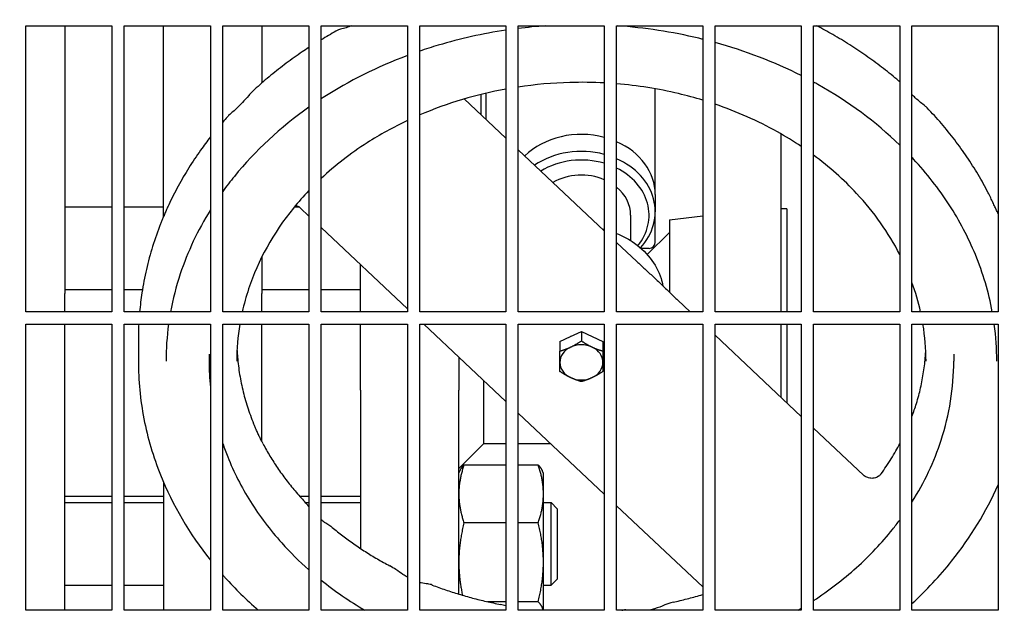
# Model space of a CAD drawing. Header units: inches. Extents: x 36 to 1719, y -84 to 1122.
# Tile 558 of 571: x 1057 to 1067, y 867.6 to 873.67. Entities that reach past the tile are written whole.
import ezdxf

# ---------------------------------------------------------------- set-up
doc = ezdxf.new("R2010")
doc.units = ezdxf.units.IN
doc.header["$LTSCALE"] = 48
doc.header["$MEASUREMENT"] = 0
doc.layers.add('Dimension (ANSI)', color=7, linetype='Continuous', lineweight=25)
doc.layers.add('Visible (ANSI)', color=7, linetype='Continuous', lineweight=30)
doc.styles.add('Note Text (ANSI)', font='tahoma.ttf')
doc.dimstyles.new('Architectural (ANSI)', dxfattribs={"dimscale": 48, "dimtxt": 0.125, "dimasz": 0.098425, "dimexe": 0.125, "dimexo": 0.0625, "dimgap": 0.031496, "dimtad": 0, "dimtih": 1, "dimtoh": 1, "dimdec": 4, "dimrnd": 1e-08, "dimzin": 3, "dimdsep": 46, "dimlunit": 4, "dimtxsty": 'Note Text (ANSI)', "dimcen": 0.09, "dimdle": 0.393701, "dimclrd": 256, "dimclre": 256, "dimclrt": 256, "dimadec": 0, "dimazin": 3, "dimtfac": 0.96, "dimtofl": 0, "dimtmove": 0, "dimatfit": 3, "dimfxl": 1, "dimfrac": 2, "dimtolj": 1, "dimtzin": 12, "dimlwd": -1, "dimlwe": -1, "dimarcsym": 0})

# ---------------------------------------------------------------- blocks, each defined once
blk = doc.blocks.new('*D17')
at = {"layer": 'Defpoints', "color": 0, "transparency": 16777216}
for p in [(1035.918, 896.491), (1035.918, 760.491), (1124.12, 760.491)]:
    blk.add_point(p, dxfattribs=at)
at = {"layer": 'Dimension (ANSI)', "transparency": 16777216}
for p, q in [((1038.918, 896.491), (1130.12, 896.491)), ((1124.12, 891.767), (1124.12, 835.013)), ((1124.12, 765.216), (1124.12, 825.97)), ((1038.918, 760.491), (1130.12, 760.491))]:
    blk.add_line(p, q, dxfattribs=at)
for points in [[(1123.332, 891.767), (1124.907, 891.767), (1124.12, 896.491)], [(1123.332, 765.216), (1124.907, 765.216), (1124.12, 760.491)]]:
    blk.add_solid(points, dxfattribs=at)
at = {"layer": 'Dimension (ANSI)', "transparency": 16777216, "insert": (1114.021, 833.501), "char_height": 6, "attachment_point": 1, "style": 'Note Text (ANSI)'}
blk.add_mtext('\\A1;11\'-4"', dxfattribs=at)

msp = doc.modelspace()

# ---------------------------------------------------------------- linework, layer by layer
at = {"layer": 'Visible (ANSI)'}
for p, q in [((1057.06018, 870.6964), (1057.06018, 873.60265)), ((1057.06018, 873.60265), (1057.93518, 873.60265)), ((1057.45768, 873.60265), (1057.45768, 871.68181)), ((1057.93518, 873.60265), (1057.93518, 870.6964)), ((1058.06018, 870.6964), (1058.06018, 873.60265)), ((1058.06018, 873.60265), (1058.93518, 873.60265)), ((1058.45768, 871.68181), (1058.45768, 873.60265)), ((1058.93518, 873.60265), (1058.93518, 870.6964)), ((1059.06018, 870.6964), (1059.06018, 873.60265)), ((1059.06018, 873.60265), (1059.93518, 873.60265)), ((1059.45768, 873.60265), (1059.45768, 873.02273)), ((1059.93518, 873.60265), (1059.93518, 870.6964)), ((1060.06018, 870.6964), (1060.06018, 873.60265)), ((1060.06018, 873.60265), (1060.93518, 873.60265)), ((1060.93518, 873.60265), (1060.93518, 870.6964)), ((1061.06018, 870.6964), (1061.06018, 873.60265)), ((1061.06018, 873.60265), (1061.93518, 873.60265)), ((1061.93518, 873.60265), (1061.93518, 870.6964)), ((1062.06018, 870.6964), (1062.06018, 873.60265)), ((1062.06018, 873.60265), (1062.93518, 873.60265)), ((1062.93518, 873.60265), (1062.93518, 870.6964)), ((1063.06018, 870.6964), (1063.06018, 873.60265)), ((1063.06018, 873.60265), (1063.93518, 873.60265)), ((1063.93518, 873.60265), (1063.93518, 870.6964)), ((1064.06018, 870.6964), (1064.06018, 873.60265)), ((1064.06018, 873.60265), (1064.93518, 873.60265)), ((1064.93518, 873.60265), (1064.93518, 870.6964)), ((1065.06018, 870.6964), (1065.06018, 873.60265)), ((1065.06018, 873.60265), (1065.93518, 873.60265)), ((1065.93518, 873.60265), (1065.93518, 870.6964)), ((1066.06018, 870.6964), (1066.06018, 873.60265)), ((1066.06018, 873.60265), (1066.93518, 873.60265)), ((1066.93518, 873.60265), (1066.93518, 870.6964)), ((1061.68468, 872.69705), (1061.68468, 872.90591)), ((1061.73268, 872.91744), (1061.73268, 872.65182)), ((1063.45268, 872.5266), (1063.45268, 872.96269)), ((1061.51236, 872.85944), (1061.93518, 872.46099)), ((1063.45268, 871.88742), (1063.45268, 872.5266)), ((1064.72768, 872.50547), (1064.72768, 870.6964)), ((1062.06018, 872.3432), (1062.93518, 871.51864)), ((1063.45268, 871.88742), (1063.45268, 871.71413)), ((1057.45768, 871.76334), (1057.93518, 871.76334)), ((1058.06018, 871.76334), (1058.45768, 871.76334)), ((1059.78862, 871.76334), (1059.8329, 871.76334)), ((1059.85047, 871.75009), (1059.93518, 871.67026)), ((1063.45268, 871.40419), (1063.45268, 871.71413)), ((1064.78768, 871.7439), (1064.72768, 871.7439)), ((1064.78768, 871.7439), (1064.78768, 870.6964)), ((1057.45768, 871.68181), (1057.45768, 870.88393)), ((1058.45768, 871.66154), (1058.45768, 871.68181)), ((1063.20268, 871.67802), (1063.20268, 871.42077)), ((1063.59768, 871.63224), (1063.93518, 871.67368)), ((1063.59768, 871.63224), (1063.59768, 870.89577)), ((1060.06018, 871.55246), (1060.93518, 870.7279)), ((1063.37205, 871.27826), (1063.59768, 871.5039)), ((1063.06018, 871.40084), (1063.26406, 871.20872)), ((1063.39018, 871.34169), (1063.30851, 871.34169)), ((1059.45768, 871.25565), (1059.45768, 870.88393)), ((1060.45768, 870.6964), (1060.45768, 871.17788)), ((1057.45768, 870.92334), (1057.93518, 870.92334)), ((1058.06018, 870.92334), (1058.24432, 870.92334)), ((1059.45768, 870.92334), (1059.93518, 870.92334)), ((1060.06018, 870.92334), (1060.45768, 870.92334)), ((1057.45768, 870.6964), (1057.45768, 870.88393)), ((1059.45768, 870.6964), (1059.45768, 870.88393)), ((1063.68275, 870.81416), (1063.80772, 870.6964)), ((1057.93518, 870.6964), (1057.06018, 870.6964)), ((1058.93518, 870.6964), (1058.06018, 870.6964)), ((1059.93518, 870.6964), (1059.06018, 870.6964)), ((1060.93518, 870.6964), (1060.06018, 870.6964)), ((1061.93518, 870.6964), (1061.06018, 870.6964)), ((1062.93518, 870.6964), (1062.06018, 870.6964)), ((1063.93518, 870.6964), (1063.06018, 870.6964)), ((1064.93518, 870.6964), (1064.06018, 870.6964)), ((1065.93518, 870.6964), (1065.06018, 870.6964)), ((1066.93518, 870.6964), (1066.06018, 870.6964)), ((1057.06018, 867.66515), (1057.06018, 870.5714)), ((1057.06018, 870.5714), (1057.93518, 870.5714)), ((1057.45768, 867.66515), (1057.45768, 870.5714)), ((1057.93518, 870.5714), (1057.93518, 867.66515)), ((1058.06018, 867.66515), (1058.06018, 870.5714)), ((1058.06018, 870.5714), (1058.93518, 870.5714)), ((1058.93518, 870.5714), (1058.93518, 867.66515)), ((1059.06018, 867.66515), (1059.06018, 870.5714)), ((1059.06018, 870.5714), (1059.93518, 870.5714)), ((1059.45768, 869.37782), (1059.45768, 870.5714)), ((1059.93518, 870.5714), (1059.93518, 867.66515)), ((1060.06018, 867.66515), (1060.06018, 870.5714)), ((1060.06018, 870.5714), (1060.93518, 870.5714)), ((1060.45768, 869.89902), (1060.45768, 870.5714)), ((1060.93518, 870.5714), (1060.93518, 867.66515)), ((1061.06018, 867.66515), (1061.06018, 870.5714)), ((1061.06018, 870.5714), (1061.93518, 870.5714)), ((1061.10126, 870.5714), (1061.93518, 869.78555)), ((1061.93518, 870.5714), (1061.93518, 867.66515)), ((1062.06018, 867.66515), (1062.06018, 870.5714)), ((1062.06018, 870.5714), (1062.93518, 870.5714)), ((1062.93518, 870.5714), (1062.93518, 867.66515)), ((1063.06018, 867.66515), (1063.06018, 870.5714)), ((1063.06018, 870.5714), (1063.93518, 870.5714)), ((1063.93518, 870.5714), (1063.93518, 867.66515)), ((1064.06018, 867.66515), (1064.06018, 870.5714)), ((1064.06018, 870.5714), (1064.93518, 870.5714)), ((1064.72768, 870.5714), (1064.72768, 869.82946)), ((1064.78768, 870.5714), (1064.78768, 869.77292)), ((1064.93518, 870.5714), (1064.93518, 867.66515)), ((1065.06018, 867.66515), (1065.06018, 870.5714)), ((1065.06018, 870.5714), (1065.93518, 870.5714)), ((1065.93518, 870.5714), (1065.93518, 867.66515)), ((1066.06018, 867.66515), (1066.06018, 870.5714)), ((1066.06018, 870.5714), (1066.93518, 870.5714)), ((1066.93518, 870.5714), (1066.93518, 867.66515)), ((1058.20268, 870.41115), (1058.20268, 870.19454)), ((1062.48368, 870.39491), (1062.59318, 870.44652)), ((1062.59318, 870.44652), (1062.70268, 870.49813)), ((1062.70268, 870.49813), (1062.81218, 870.44652)), ((1062.70268, 870.49813), (1062.70268, 870.40083)), ((1062.81218, 870.44652), (1062.92168, 870.39491)), ((1064.06018, 870.45849), (1064.93518, 869.63392)), ((1062.48368, 870.39491), (1062.48368, 870.29762)), ((1062.92168, 870.39491), (1062.92168, 870.29762)), ((1058.92143, 870.26675), (1058.92143, 870.19454)), ((1061.45768, 870.23552), (1061.45768, 869.89902)), ((1066.48393, 870.26675), (1066.48393, 870.19454)), ((1061.70768, 869.99993), (1061.70768, 869.3539)), ((1060.45768, 869.89902), (1060.45768, 868.29301)), ((1061.45768, 867.82797), (1061.45768, 869.89902)), ((1062.06018, 869.66775), (1062.93518, 868.84319)), ((1065.06018, 869.51613), (1065.5673, 869.03824)), ((1061.70768, 869.3539), (1061.45768, 869.1039)), ((1061.93518, 869.3539), (1061.70768, 869.3539)), ((1062.39323, 869.3539), (1062.06018, 869.3539)), ((1061.93518, 869.14008), (1061.50955, 869.14008)), ((1062.26481, 869.14008), (1062.06018, 869.14008)), ((1061.45768, 869.05714), (1061.46951, 869.0825)), ((1062.31668, 869.05714), (1062.30485, 869.0825)), ((1062.31668, 868.84655), (1062.31668, 869.05714)), ((1058.45768, 868.96722), (1058.45768, 867.66515)), ((1057.93518, 868.82036), (1057.45768, 868.82036)), ((1058.45768, 868.82036), (1058.06018, 868.82036)), ((1059.93518, 868.82036), (1059.84366, 868.82036)), ((1060.45768, 868.82036), (1060.06018, 868.82036)), ((1062.31668, 868.15205), (1062.31668, 868.84655)), ((1057.45768, 868.75814), (1057.93518, 868.75814)), ((1058.06018, 868.75814), (1058.45768, 868.75814)), ((1059.90081, 868.75814), (1059.93518, 868.75814)), ((1060.06018, 868.75814), (1060.45768, 868.75814)), ((1062.31668, 868.75814), (1062.39518, 868.75814)), ((1062.39518, 867.91814), (1062.39518, 868.75814)), ((1062.45768, 868.69564), (1062.39518, 868.75814)), ((1063.06018, 868.7254), (1063.93518, 867.90084)), ((1062.45768, 868.69564), (1062.45768, 867.98064)), ((1061.93518, 868.55302), (1061.50955, 868.55302)), ((1062.26481, 868.55302), (1062.06018, 868.55302)), ((1062.31668, 867.66515), (1062.31668, 868.15205)), ((1057.45768, 867.91814), (1057.93518, 867.91814)), ((1058.06018, 867.91814), (1058.45768, 867.91814)), ((1062.31668, 867.91814), (1062.39518, 867.91814)), ((1062.45768, 867.98064), (1062.39518, 867.91814)), ((1061.93518, 867.75108), (1061.7499, 867.75108)), ((1062.26481, 867.75108), (1062.06018, 867.75108)), ((1057.93518, 867.66515), (1057.06018, 867.66515)), ((1058.93518, 867.66515), (1058.06018, 867.66515)), ((1059.93518, 867.66515), (1059.06018, 867.66515)), ((1060.93518, 867.66515), (1060.06018, 867.66515)), ((1061.93518, 867.66515), (1061.06018, 867.66515)), ((1062.93518, 867.66515), (1062.06018, 867.66515)), ((1063.93518, 867.66515), (1063.06018, 867.66515)), ((1064.93518, 867.66515), (1064.06018, 867.66515)), ((1065.93518, 867.66515), (1065.06018, 867.66515)), ((1066.93518, 867.66515), (1066.06018, 867.66515))]:
    msp.add_line(p, q, dxfattribs=at)
msp.add_arc((1063.39018, 871.40419), 0.0625, 270, 0, dxfattribs=at)
for centre, major_axis, start_param, end_param in [((1062.70268, 871.88742), (0.75, 0), 1.2556033, 2.4454084), ((1062.70268, 871.88742), (0.75, 0), 0, 1.0739374), ((1062.70268, 871.71413), (-0.75, 0), 4.3971959, 5.4009814), ((1062.70268, 871.67802), (0.6875, 0), 1.2258121, 2.2149206), ((1062.70268, 871.71413), (0.75, 0), 5.6396939, 7.3571227), ((1062.70268, 871.67802), (-0.5, 0), 4.2287544, 5.3303), ((1062.70268, 871.67802), (0.6875, 0), 5.6994016, 7.3071307), ((1062.70268, 871.67802), (0.5, 0), 0, 0.7741722), ((1062.70268, 870.2917), (0.219, 0), 2.0897011, 2.0990891), ((1062.70268, 870.2917), (0.219, 0), 1.0425035, 1.0518916), ((1062.70268, 870.18311), (-0.219, 0), 5.2359878, 6.2831853), ((1062.70268, 870.18311), (-0.219, 0), 4.1887902, 5.2359878), ((1062.70268, 870.18311), (0.219, 0), 0, 1.0471976), ((1062.70268, 870.18311), (-0.219, 0), 0, 1.0471976), ((1062.70268, 870.18311), (0.219, 0), 5.2359878, 6.2831853), ((1062.70268, 870.18311), (0.219, 0), 4.1887902, 5.2359878)]:
    msp.add_ellipse(centre, major_axis=major_axis, ratio=0.8162963, start_param=start_param, end_param=end_param, dxfattribs=at)
for points, knots in [([(1060.36482, 873.60265), (1060.357, 873.59938), (1060.34936, 873.59635), (1060.32163, 873.58592), (1060.30302, 873.58006), (1060.26368, 873.56848), (1060.25117, 873.57082), (1060.20964, 873.54776)], [7.23338314, 7.23338314, 7.23338314, 7.23338314, 7.31894986, 7.31894986, 7.55263147, 7.55263147, 7.85698612, 7.85698612, 7.85698612, 7.85698612]), ([(1063.93518, 873.46591), (1063.92164, 873.46927), (1063.90808, 873.47257), (1063.62435, 873.5404), (1063.3461, 873.58298), (1063.06538, 873.60265)], [3.70362387, 3.70362387, 3.70362387, 3.70362387, 3.71364184, 3.71364184, 3.91293296, 3.91293296, 3.91293296, 3.91293296]), ([(1065.90485, 873.05948), (1065.85504, 873.10164), (1065.80409, 873.14276), (1065.70005, 873.22286), (1065.64695, 873.26184), (1065.53872, 873.33758), (1065.48358, 873.37434), (1065.37142, 873.4456), (1065.31438, 873.4801), (1065.20303, 873.54416), (1065.14884, 873.57391), (1065.09395, 873.60265)], [3.19505428, 3.19505428, 3.19505428, 3.19505428, 3.24243835, 3.24243835, 3.28982242, 3.28982242, 3.33720649, 3.33720649, 3.38459056, 3.38459056, 3.42829816, 3.42829816, 3.42829816, 3.42829816]), ([(1061.93518, 873.55817), (1061.70152, 873.52308), (1061.47157, 873.47192), (1061.18523, 873.38658), (1061.12238, 873.36645), (1061.06018, 873.34511)], [4.1805156, 4.1805156, 4.1805156, 4.1805156, 4.3486185, 4.3486185, 4.39643172, 4.39643172, 4.39643172, 4.39643172]), ([(1059.93518, 873.38252), (1059.91237, 873.36766), (1059.88972, 873.35262), (1059.8121, 873.30002), (1059.75797, 873.26152), (1059.65185, 873.18234), (1059.59986, 873.14165), (1059.49814, 873.05815), (1059.44842, 873.01533), (1059.39989, 872.9715)], [4.67196222, 4.67196222, 4.67196222, 4.67196222, 4.69140476, 4.69140476, 4.73909187, 4.73909187, 4.78677898, 4.78677898, 4.83446609, 4.83446609, 4.83446609, 4.83446609]), ([(1060.93518, 873.30027), (1060.63061, 873.18621), (1060.34312, 873.04262), (1060.07393, 872.86935), (1060.06705, 872.8649), (1060.06018, 872.86042)], [4.42868924, 4.42868924, 4.42868924, 4.42868924, 4.66622925, 4.66622925, 4.67247789, 4.67247789, 4.67247789, 4.67247789]), ([(1062.93518, 873.02235), (1062.81873, 873.02863), (1062.70189, 873.03019), (1062.40909, 873.02222), (1062.23339, 873.00661), (1062.06018, 872.98038)], [3.93250303, 3.93250303, 3.93250303, 3.93250303, 4.03189082, 4.03189082, 4.1819794, 4.1819794, 4.1819794, 4.1819794]), ([(1063.93518, 872.84683), (1063.854, 872.87159), (1063.77166, 872.89391), (1063.48341, 872.96252), (1063.27282, 872.99606), (1063.06018, 873.01377)], [3.64091134, 3.64091134, 3.64091134, 3.64091134, 3.71485103, 3.71485103, 3.89689087, 3.89689087, 3.89689087, 3.89689087]), ([(1065.93518, 872.39174), (1065.69419, 872.62481), (1065.41422, 872.83211), (1065.09014, 873.01429), (1065.07519, 873.02257), (1065.06018, 873.03078)], [3.12878187, 3.12878187, 3.12878187, 3.12878187, 3.39549816, 3.39549816, 3.40833247, 3.40833247, 3.40833247, 3.40833247]), ([(1059.39989, 872.9715), (1059.37214, 872.94644), (1059.34756, 872.92011), (1059.30152, 872.8696), (1059.2801, 872.84541), (1059.2419, 872.80423), (1059.22491, 872.78673), (1059.1927, 872.75547), (1059.1776, 872.74187), (1059.1485, 872.71666), (1059.13576, 872.70676), (1059.11608, 872.68795), (1059.1122, 872.68409), (1059.10781, 872.67921)], [6.4678303, 6.4678303, 6.4678303, 6.4678303, 6.7187017, 6.7187017, 6.9682675, 6.9682675, 7.188462, 7.188462, 7.4145386, 7.4145386, 7.66541, 7.66541, 7.7221873, 7.7221873, 7.7221873, 7.7221873]), ([(1061.93518, 872.95953), (1061.78563, 872.93228), (1061.63832, 872.89705), (1061.34551, 872.80973), (1061.20027, 872.75707), (1061.06018, 872.69672)], [4.21821742, 4.21821742, 4.21821742, 4.21821742, 4.34880058, 4.34880058, 4.48415664, 4.48415664, 4.48415664, 4.48415664]), ([(1066.21398, 872.76917), (1066.20619, 872.7773), (1066.20003, 872.78254), (1066.1783, 872.8007), (1066.1643, 872.81092), (1066.13118, 872.83774), (1066.11273, 872.85358), (1066.08239, 872.88207), (1066.07147, 872.89273), (1066.06018, 872.90408)], [8.20818087, 8.20818087, 8.20818087, 8.20818087, 8.30061763, 8.30061763, 8.55794488, 8.55794488, 8.81527213, 8.81527213, 8.95184363, 8.95184363, 8.95184363, 8.95184363]), ([(1064.93518, 872.37648), (1064.85712, 872.42887), (1064.77621, 872.47854), (1064.49477, 872.6362), (1064.28241, 872.73064), (1064.06018, 872.80645)], [3.3104385, 3.3104385, 3.3104385, 3.3104385, 3.39709835, 3.39709835, 3.60267168, 3.60267168, 3.60267168, 3.60267168]), ([(1059.93518, 872.77566), (1059.64428, 872.57053), (1059.38873, 872.33324), (1059.13685, 872.02264), (1059.09766, 871.97141), (1059.06018, 871.91941)], [4.71101933, 4.71101933, 4.71101933, 4.71101933, 4.98460822, 4.98460822, 5.03756632, 5.03756632, 5.03756632, 5.03756632]), ([(1066.83361, 871.9074), (1066.80153, 871.96961), (1066.76748, 872.031), (1066.6956, 872.15197), (1066.65776, 872.21156), (1066.57845, 872.32878), (1066.53696, 872.3864), (1066.4505, 872.49954), (1066.40552, 872.55505), (1066.31221, 872.66383), (1066.26389, 872.7171), (1066.21398, 872.76917)], [2.82626358, 2.82626358, 2.82626358, 2.82626358, 2.87934537, 2.87934537, 2.93242715, 2.93242715, 2.98550893, 2.98550893, 3.03859072, 3.03859072, 3.0916725, 3.0916725, 3.0916725, 3.0916725]), ([(1060.93518, 872.64018), (1060.79255, 872.57254), (1060.65594, 872.49675), (1060.35769, 872.3049), (1060.20132, 872.18363), (1060.06018, 872.052)], [4.52487702, 4.52487702, 4.52487702, 4.52487702, 4.66592217, 4.66592217, 4.8503743, 4.8503743, 4.8503743, 4.8503743]), ([(1058.93518, 872.47346), (1058.90074, 872.42933), (1058.86736, 872.38455), (1058.79326, 872.28027), (1058.75328, 872.22034), (1058.6772, 872.09856), (1058.6411, 872.0367), (1058.57291, 871.91124), (1058.54083, 871.84763), (1058.51082, 871.78323)], [5.0020184, 5.0020184, 5.0020184, 5.0020184, 5.04370512, 5.04370512, 5.0977562, 5.0977562, 5.15180728, 5.15180728, 5.20585836, 5.20585836, 5.20585836, 5.20585836]), ([(1065.93518, 871.28035), (1065.8226, 871.49983), (1065.67548, 871.70831), (1065.3676, 872.03924), (1065.22084, 872.16985), (1065.06018, 872.28847)], [2.82428354, 2.82428354, 2.82428354, 2.82428354, 3.0772631, 3.0772631, 3.26322378, 3.26322378, 3.26322378, 3.26322378]), ([(1066.87571, 870.6964), (1066.83953, 870.8939), (1066.78193, 871.08897), (1066.66803, 871.365), (1066.62815, 871.45019), (1066.53951, 871.6189), (1066.49065, 871.70238), (1066.38469, 871.86593), (1066.32761, 871.946), (1066.20637, 872.10119), (1066.14231, 872.17636), (1066.06982, 872.25455), (1066.06501, 872.25971), (1066.06018, 872.26486)], [2.57618393, 2.57618393, 2.57618393, 2.57618393, 2.75264229, 2.75264229, 2.8329061, 2.8329061, 2.91419068, 2.91419068, 2.99544547, 2.99544547, 3.07561498, 3.07561498, 3.08129118, 3.08129118, 3.08129118, 3.08129118]), ([(1059.93518, 871.92858), (1059.88005, 871.8709), (1059.8277, 871.81154), (1059.57326, 871.49822), (1059.41915, 871.21993), (1059.29713, 870.85277), (1059.27556, 870.77487), (1059.2581, 870.6964)], [4.90670966, 4.90670966, 4.90670966, 4.90670966, 4.98396175, 4.98396175, 5.30444156, 5.30444156, 5.38960074, 5.38960074, 5.38960074, 5.38960074]), ([(1066.93518, 871.69259), (1066.9304, 871.70362), (1066.92537, 871.71453), (1066.91436, 871.73817), (1066.90838, 871.75088), (1066.89571, 871.77792), (1066.88902, 871.79227), (1066.87483, 871.82264), (1066.86734, 871.83865), (1066.85135, 871.87209), (1066.84286, 871.88948), (1066.83361, 871.9074)], [4.99842368, 4.99842368, 4.99842368, 4.99842368, 5.1303778, 5.1303778, 5.26970897, 5.26970897, 5.40904015, 5.40904015, 5.54837132, 5.54837132, 5.68770249, 5.68770249, 5.68770249, 5.68770249]), ([(1058.51082, 871.78323), (1058.50356, 871.76764), (1058.49676, 871.75242), (1058.48396, 871.72318), (1058.47797, 871.7092), (1058.46656, 871.68247), (1058.46116, 871.66974), (1058.45088, 871.6455), (1058.44601, 871.63399), (1058.43677, 871.6119), (1058.43242, 871.60138), (1058.4283, 871.59089)], [5.00069306, 5.00069306, 5.00069306, 5.00069306, 5.1216569, 5.1216569, 5.24262074, 5.24262074, 5.36358459, 5.36358459, 5.48454843, 5.48454843, 5.60551228, 5.60551228, 5.60551228, 5.60551228]), ([(1058.93518, 871.73292), (1058.80576, 871.5247), (1058.70288, 871.30608), (1058.5864, 870.95478), (1058.55341, 870.82611), (1058.52965, 870.6964)], [5.09980896, 5.09980896, 5.09980896, 5.09980896, 5.30501816, 5.30501816, 5.42091209, 5.42091209, 5.42091209, 5.42091209]), ([(1059.85047, 871.75009), (1059.84142, 871.75861), (1059.82934, 871.76645), (1059.8109, 871.77362), (1059.80502, 871.77526), (1059.79938, 871.77637)], [0.27656688, 0.27656688, 0.27656688, 0.27656688, 0.34722329, 0.34722329, 0.3801191, 0.3801191, 0.3801191, 0.3801191]), ([(1058.4283, 871.59089), (1058.39861, 871.5153), (1058.37174, 871.43882), (1058.32379, 871.28439), (1058.30271, 871.20644), (1058.26648, 871.04942), (1058.25133, 870.97035), (1058.22931, 870.82628), (1058.22143, 870.76141), (1058.21555, 870.6964)], [5.25906749, 5.25906749, 5.25906749, 5.25906749, 5.32112286, 5.32112286, 5.38317823, 5.38317823, 5.4452336, 5.4452336, 5.49570239, 5.49570239, 5.49570239, 5.49570239]), ([(1063.06018, 871.49285), (1063.11557, 871.47082), (1063.16829, 871.44357), (1063.28819, 871.36481), (1063.35092, 871.30784), (1063.45034, 871.18008), (1063.48778, 871.10978), (1063.51851, 871.01137), (1063.52455, 870.98682), (1063.52904, 870.96202)], [2.73785718, 2.73785718, 2.73785718, 2.73785718, 2.96226436, 2.96226436, 3.28948782, 3.28948782, 3.60584317, 3.60584317, 3.70870115, 3.70870115, 3.70870115, 3.70870115]), ([(1063.26406, 871.20872), (1063.29117, 871.18317), (1063.31869, 871.1579), (1063.37438, 871.10684), (1063.40256, 871.08103), (1063.45919, 871.02843), (1063.48762, 871.00164), (1063.54421, 870.94755), (1063.57237, 870.92027), (1063.62807, 870.86636), (1063.65563, 870.83972), (1063.68275, 870.81416)], [0, 0, 0, 0, 0.3249255, 0.3249255, 0.649851, 0.649851, 0.9747765, 0.9747765, 1.2997021, 1.2997021, 1.6246276, 1.6246276, 1.6246276, 1.6246276]), ([(1059.20532, 870.30437), (1059.20647, 870.28108), (1059.20799, 870.2578), (1059.2147, 870.17572), (1059.22191, 870.11699), (1059.24114, 869.99988), (1059.25315, 869.9415), (1059.28199, 869.82528), (1059.29881, 869.76743), (1059.33725, 869.65248), (1059.35886, 869.59537), (1059.38286, 869.53874)], [5.60960749, 5.60960749, 5.60960749, 5.60960749, 5.63595714, 5.63595714, 5.70256993, 5.70256993, 5.76918273, 5.76918273, 5.83579553, 5.83579553, 5.90240833, 5.90240833, 5.90240833, 5.90240833]), ([(1066.06018, 869.63326), (1066.07655, 869.67706), (1066.09152, 869.7211), (1066.12134, 869.81841), (1066.13557, 869.87178), (1066.15998, 869.97892), (1066.17014, 870.03269), (1066.18641, 870.14052), (1066.19251, 870.19457), (1066.19798, 870.26724), (1066.19913, 870.2858), (1066.20005, 870.30437)], [2.13158308, 2.13158308, 2.13158308, 2.13158308, 2.18265207, 2.18265207, 2.24392698, 2.24392698, 2.30520188, 2.30520188, 2.36647678, 2.36647678, 2.38748853, 2.38748853, 2.38748853, 2.38748853]), ([(1058.20268, 870.19454), (1058.20268, 870.09722), (1058.20736, 869.99989), (1058.22615, 869.80462), (1058.24039, 869.70667), (1058.27833, 869.51207), (1058.30203, 869.41541), (1058.35836, 869.22523), (1058.39087, 869.13169), (1058.55026, 868.73331), (1058.72147, 868.44102), (1058.93518, 868.17228)], [5.56934434, 5.56934434, 5.56934434, 5.56934434, 5.6477385, 5.6477385, 5.72715362, 5.72715362, 5.8065812, 5.8065812, 5.88501538, 5.88501538, 6.14510186, 6.14510186, 6.14510186, 6.14510186]), ([(1066.06018, 868.76336), (1066.18595, 868.96307), (1066.2855, 869.17445), (1066.44078, 869.65346), (1066.48393, 869.92398), (1066.48393, 870.19454)], [8.23608728, 8.23608728, 8.23608728, 8.23608728, 8.45225039, 8.45225039, 8.71093699, 8.71093699, 8.71093699, 8.71093699]), ([(1059.47032, 869.35445), (1059.46524, 869.36411), (1059.4603, 869.37297), (1059.45002, 869.39195), (1059.44471, 869.40196), (1059.43359, 869.42396), (1059.42783, 869.43586), (1059.41587, 869.46177), (1059.40967, 869.47578), (1059.39675, 869.50581), (1059.39004, 869.52181), (1059.38286, 869.53874)], [4.91371326, 4.91371326, 4.91371326, 4.91371326, 5.05301729, 5.05301729, 5.19232131, 5.19232131, 5.33162534, 5.33162534, 5.47092937, 5.47092937, 5.61023339, 5.61023339, 5.61023339, 5.61023339]), ([(1059.06018, 869.3593), (1059.07557, 869.31385), (1059.09222, 869.2687), (1059.14118, 869.14598), (1059.176, 869.06912), (1059.25337, 868.91699), (1059.29601, 868.84176), (1059.38842, 868.6944), (1059.43819, 868.62228), (1059.54386, 868.48249), (1059.59967, 868.41478), (1059.74439, 868.25328), (1059.8368, 868.16169), (1059.93518, 868.07481)], [5.83901999, 5.83901999, 5.83901999, 5.83901999, 5.88421967, 5.88421967, 5.96283101, 5.96283101, 6.04248676, 6.04248676, 6.12217816, 6.12217816, 6.20090085, 6.20090085, 6.31551409, 6.31551409, 6.31551409, 6.31551409]), ([(1059.47032, 869.35445), (1059.49215, 869.31302), (1059.51529, 869.27193), (1059.56418, 869.19053), (1059.58993, 869.15022), (1059.64401, 869.07048), (1059.67233, 869.03105), (1059.73152, 868.95319), (1059.76238, 868.91475), (1059.82659, 868.83899), (1059.85993, 868.80166), (1059.89448, 868.76494)], [5.97539903, 5.97539903, 5.97539903, 5.97539903, 6.02517433, 6.02517433, 6.07494962, 6.07494962, 6.12472492, 6.12472492, 6.17450021, 6.17450021, 6.2242755, 6.2242755, 6.2242755, 6.2242755]), ([(1065.74558, 869.04908), (1065.76391, 869.07454), (1065.7817, 869.1002), (1065.81621, 869.15188), (1065.83293, 869.1779), (1065.86527, 869.23027), (1065.8809, 869.25663), (1065.90949, 869.30688), (1065.92256, 869.33075), (1065.93518, 869.35473)], [1.89650159, 1.89650159, 1.89650159, 1.89650159, 1.9286665, 1.9286665, 1.96083141, 1.96083141, 1.99299632, 1.99299632, 2.02180541, 2.02180541, 2.02180541, 2.02180541]), ([(1065.74558, 869.04908), (1065.74546, 869.04892), (1065.74499, 869.04824), (1065.74275, 869.04547), (1065.74119, 869.04357), (1065.73619, 869.03838), (1065.73322, 869.03543), (1065.72377, 869.02775), (1065.71729, 869.02285), (1065.6967, 869.01256), (1065.68256, 869.00696), (1065.65008, 869.00398), (1065.63461, 869.00489), (1065.60663, 869.01251), (1065.59427, 869.01827), (1065.57766, 869.02921), (1065.57209, 869.03373), (1065.5673, 869.03824)], [0.58356156, 0.58356156, 0.58356156, 0.58356156, 0.62563156, 0.62563156, 0.66206733, 0.66206733, 0.69121052, 0.69121052, 0.72085651, 0.72085651, 0.74883108, 0.74883108, 0.76780012, 0.76780012, 0.78396058, 0.78396058, 0.79391157, 0.79391157, 0.79391157, 0.79391157]), ([(1066.06018, 867.73262), (1066.20694, 867.86767), (1066.34173, 868.01173), (1066.65634, 868.40487), (1066.81529, 868.66558), (1066.93518, 868.9384)], [7.98530733, 7.98530733, 7.98530733, 7.98530733, 8.13228245, 8.13228245, 8.36651677, 8.36651677, 8.36651677, 8.36651677]), ([(1060.1711, 868.50556), (1060.16509, 868.51055), (1060.1605, 868.51374), (1060.14861, 868.52177), (1060.14286, 868.52514), (1060.12365, 868.53676), (1060.11033, 868.54488), (1060.08392, 868.56398), (1060.07235, 868.57312), (1060.06018, 868.58374)], [4.61441704, 4.61441704, 4.61441704, 4.61441704, 4.66928843, 4.66928843, 4.7779163, 4.7779163, 5.03303979, 5.03303979, 5.2105077, 5.2105077, 5.2105077, 5.2105077]), ([(1060.1711, 868.50556), (1060.20616, 868.47649), (1060.24207, 868.44797), (1060.3155, 868.39213), (1060.35303, 868.3648), (1060.42964, 868.31141), (1060.46873, 868.28534), (1060.54839, 868.23452), (1060.58896, 868.20977), (1060.67152, 868.16166), (1060.7135, 868.1383), (1060.75615, 868.11565)], [0.06362816, 0.06362816, 0.06362816, 0.06362816, 0.10695531, 0.10695531, 0.15028247, 0.15028247, 0.19360963, 0.19360963, 0.23693679, 0.23693679, 0.28026394, 0.28026394, 0.28026394, 0.28026394]), ([(1065.06018, 867.76266), (1065.13747, 867.81331), (1065.21238, 867.86648), (1065.35783, 867.97823), (1065.42832, 868.03686), (1065.56343, 868.1586), (1065.62807, 868.2217), (1065.75031, 868.35118), (1065.80799, 868.4175), (1065.88737, 868.51681), (1065.91162, 868.54838), (1065.93518, 868.5803)], [7.8166137, 7.8166137, 7.8166137, 7.8166137, 7.89523299, 7.89523299, 7.97480422, 7.97480422, 8.05433712, 8.05433712, 8.13283974, 8.13283974, 8.16877223, 8.16877223, 8.16877223, 8.16877223]), ([(1060.93518, 867.99977), (1060.92033, 868.00847), (1060.90525, 868.018), (1060.8667, 868.04364), (1060.84308, 868.06055), (1060.79876, 868.09058), (1060.77875, 868.10365), (1060.75615, 868.11565)], [5.49991829, 5.49991829, 5.49991829, 5.49991829, 5.65380509, 5.65380509, 5.88723053, 5.88723053, 6.06773036, 6.06773036, 6.06773036, 6.06773036]), ([(1059.06018, 868.0232), (1059.06742, 868.015), (1059.0747, 868.00682), (1059.18679, 867.88209), (1059.29984, 867.77067), (1059.42036, 867.66515)], [6.19401314, 6.19401314, 6.19401314, 6.19401314, 6.20222551, 6.20222551, 6.3197325, 6.3197325, 6.3197325, 6.3197325]), ([(1061.18753, 867.92015), (1061.17833, 867.92367), (1061.17148, 867.92541), (1061.15569, 867.92909), (1061.1485, 867.93015), (1061.11926, 867.93449), (1061.0994, 867.93682), (1061.07011, 867.94355), (1061.06519, 867.94477), (1061.06018, 867.9461)], [4.5158892, 4.5158892, 4.5158892, 4.5158892, 4.57155678, 4.57155678, 4.66684678, 4.66684678, 4.97721501, 4.97721501, 5.03837292, 5.03837292, 5.03837292, 5.03837292]), ([(1061.18753, 867.92015), (1061.23171, 867.90331), (1061.27635, 867.88718), (1061.3665, 867.85642), (1061.41201, 867.84178), (1061.5038, 867.81402), (1061.55009, 867.8009), (1061.64335, 867.77621), (1061.69033, 867.76464), (1061.7849, 867.74308), (1061.83248, 867.73309), (1061.88032, 867.72389)], [0.41983106, 0.41983106, 0.41983106, 0.41983106, 0.46100831, 0.46100831, 0.50218556, 0.50218556, 0.54336281, 0.54336281, 0.58454006, 0.58454006, 0.62571731, 0.62571731, 0.62571731, 0.62571731]), ([(1063.63348, 867.7462), (1063.68104, 867.75663), (1063.72829, 867.76785), (1063.82213, 867.79186), (1063.86872, 867.80465), (1063.92168, 867.82019), (1063.92843, 867.82219), (1063.93518, 867.82421)], [1.119438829, 1.119438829, 1.119438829, 1.119438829, 1.160726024, 1.160726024, 1.20201322, 1.20201322, 1.208057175, 1.208057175, 1.208057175, 1.208057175]), ([(1063.63348, 867.7462), (1063.60046, 867.73896), (1063.57545, 867.72826), (1063.51509, 867.70373), (1063.48108, 867.68967), (1063.42863, 867.67342), (1063.41093, 867.66879), (1063.39333, 867.66515)], [4.65966842, 4.65966842, 4.65966842, 4.65966842, 4.90519312, 4.90519312, 5.23814092, 5.23814092, 5.40845548, 5.40845548, 5.40845548, 5.40845548])]:
    msp.add_open_spline(points, degree=3, knots=knots, dxfattribs=at)
for points in [[(1062.33998, 873.60265), (1062.24637, 873.59609), (1062.15303, 873.58699), (1062.06018, 873.57538)], [(1060.20964, 873.54776), (1060.15917, 873.51972), (1060.10933, 873.49081), (1060.06018, 873.46104)], [(1064.93518, 873.09656), (1064.66092, 873.23537), (1064.36666, 873.34863), (1064.06018, 873.43318)], [(1065.93518, 873.03227), (1065.92544, 873.04148), (1065.91535, 873.05059), (1065.90485, 873.05948)], [(1059.10781, 872.67921), (1059.09175, 872.66137), (1059.07587, 872.6434), (1059.06018, 872.62531)], [(1062.91553, 871.53716), (1062.9221, 871.5357), (1062.92865, 871.53418), (1062.93518, 871.53259)], [(1066.14727, 870.6964), (1066.12492, 870.7968), (1066.09584, 870.89629), (1066.06018, 870.9943)], [(1058.20674, 870.5714), (1058.20404, 870.51802), (1058.20268, 870.46459), (1058.20268, 870.41115)], [(1058.50965, 870.5714), (1058.49252, 870.44626), (1058.48393, 870.3204), (1058.48393, 870.19454)], [(1059.23382, 870.5714), (1059.21309, 870.44648), (1059.20268, 870.32051), (1059.20268, 870.19454)], [(1066.20268, 870.19454), (1066.20268, 870.32051), (1066.19228, 870.44648), (1066.17154, 870.5714)], [(1066.92143, 870.19454), (1066.92143, 870.3204), (1066.91284, 870.44626), (1066.89571, 870.5714)], [(1058.92143, 870.19454), (1058.92143, 870.10604), (1058.92602, 870.01755), (1058.93518, 869.92939)], [(1059.93518, 868.71915), (1059.92242, 868.73409), (1059.90897, 868.74953), (1059.89448, 868.76494)], [(1060.06018, 867.96955), (1060.19794, 867.85892), (1060.34585, 867.75708), (1060.50219, 867.66515)], [(1061.93518, 867.70872), (1061.91874, 867.71457), (1061.90106, 867.71991), (1061.88032, 867.72389)], [(1063.11281, 867.66515), (1063.1163, 867.66548), (1063.11978, 867.66581), (1063.12327, 867.66614)], [(1063.17453, 867.66515), (1063.16073, 867.66664), (1063.14601, 867.66833), (1063.12327, 867.66614)], [(1064.90317, 867.66515), (1064.91388, 867.67145), (1064.92455, 867.67779), (1064.93518, 867.68418)]]:
    msp.add_open_spline(points, degree=3, dxfattribs=at)
for points, weights in [([(1062.59318, 870.33793), (1062.644, 870.36188), (1062.70268, 870.40083)], [1, 1.0379548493, 1]), ([(1062.70268, 870.40083), (1062.76136, 870.36188), (1062.81218, 870.33793)], [1, 1.0379548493, 1]), ([(1062.48368, 870.29762), (1062.54236, 870.31398), (1062.59318, 870.33793)], [1, 1.0379548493, 1]), ([(1062.81218, 870.33793), (1062.863, 870.31398), (1062.92168, 870.29762)], [1, 1.0379548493, 1]), ([(1062.48368, 870.18311), (1062.48368, 870.23101), (1062.48368, 870.29762)], [1, 1.0379548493, 1]), ([(1062.92168, 870.29762), (1062.92168, 870.23101), (1062.92168, 870.18311)], [1, 1.0379548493, 1]), ([(1062.48368, 870.09119), (1062.48368, 870.13521), (1062.48368, 870.18311)], [1, 1.0379548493, 1]), ([(1062.92168, 870.18311), (1062.92168, 870.13521), (1062.92168, 870.09119)], [1, 1.0379548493, 1]), ([(1062.59318, 870.02829), (1062.54236, 870.05224), (1062.48368, 870.09119)], [1, 1.0379548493, 1]), ([(1062.70268, 869.98798), (1062.644, 870.00434), (1062.59318, 870.02829)], [1, 1.0379548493, 1]), ([(1062.81218, 870.02829), (1062.76136, 870.00434), (1062.70268, 869.98798)], [1, 1.0379548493, 1]), ([(1062.92168, 870.09119), (1062.863, 870.05224), (1062.81218, 870.02829)], [1, 1.0379548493, 1]), ([(1061.50955, 869.14008), (1061.45768, 868.98278), (1061.45768, 868.84655)], [1, 1.0379548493, 1]), ([(1061.46951, 869.0825), (1061.4822, 869.10972), (1061.50955, 869.14008)], [1.01895290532, 1.01965956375, 1]), ([(1062.26481, 869.14008), (1062.29216, 869.10972), (1062.30485, 869.0825)], [1, 1.01965956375, 1.01895290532]), ([(1062.31668, 868.84655), (1062.31668, 868.98278), (1062.26481, 869.14008)], [1, 1.0379548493, 1]), ([(1061.45768, 868.84655), (1061.45768, 868.71032), (1061.50955, 868.55302)], [1, 1.0379548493, 1]), ([(1062.26481, 868.55302), (1062.31668, 868.71032), (1062.31668, 868.84655)], [1, 1.0379548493, 1]), ([(1061.50955, 868.55302), (1061.45768, 868.33814), (1061.45768, 868.15205)], [1, 1.0379548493, 1]), ([(1062.31668, 868.15205), (1062.31668, 868.33814), (1062.26481, 868.55302)], [1, 1.0379548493, 1]), ([(1061.45768, 868.15205), (1061.45768, 867.99327), (1061.49466, 867.81697)], [1, 1.03220544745, 1.00975696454]), ([(1062.26481, 867.75108), (1062.31668, 867.96596), (1062.31668, 868.15205)], [1, 1.0379548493, 1]), ([(1062.31445, 867.66515), (1062.30617, 867.70517), (1062.26481, 867.75108)], [1.01253745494, 1.03003247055, 1])]:
    msp.add_rational_spline(points, weights, degree=2, dxfattribs=at)

# ---------------------------------------------------------------- dimensions: what is measured, and where the dimension line sits
at = {"layer": 'Dimension (ANSI)'}
dim = msp.add_linear_dim(base=(1124.11953, 760.4914), p1=(1035.91768, 896.4914), p2=(1035.91768, 760.4914), angle=90, dimstyle='Architectural (ANSI)', override={"dimgap": 0.031496, "dimdec": 4, "dimlfac": 1, "dimtol": 0, "dimlim": 0, "dimtp": 0, "dimtm": 0, "dimtdec": 2, "dimatfit": 1}, dxfattribs=at)
dim.commit()
dim.dimension.update_dxf_attribs({"geometry": '*D17', "text_midpoint": (1124.11953, 830.4914), "dimtype": 160})

doc.saveas('drawing.dxf')
